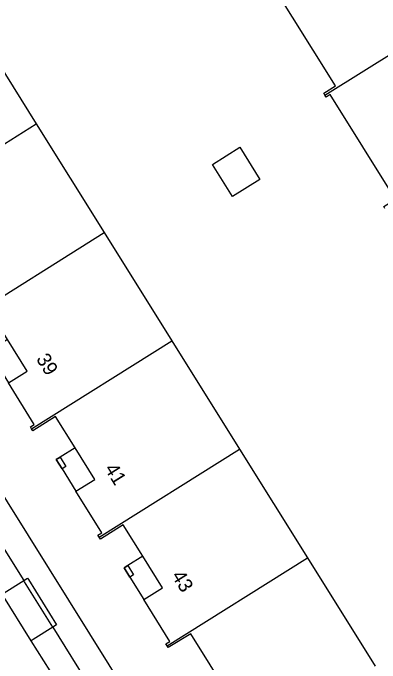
# Model space of a CAD drawing. Extents: x 158838 to 160074, y 386376 to 387776.
# Drawn here: x 159199.82 to 159225.67, y 387026.31 to 387072.03 of the extents above; entities that cross this region are included whole.
import ezdxf

# ---------------------------------------------------------------- set-up
doc = ezdxf.new("R2010")
doc.units = 0
for name, color, linetype in [('IMGEO_Pand', 7, 'Continuous'), ('IMGEO_Pand_nummerreeks', 7, 'Continuous'), ('IMGEO_Pand_overbouw', 7, 'Continuous'), ('IMGEO_Rijbaan_lokaal_open', 7, 'Continuous'), ('IMGEO_Voetpad_open', 7, 'Continuous')]:
    doc.layers.add(name, color=color, linetype=linetype)

msp = doc.modelspace()

# ---------------------------------------------------------------- linework, layer by layer
at = {"layer": 'IMGEO_Pand'}
for points in [[(159221.79, 387066.257), (159221.706, 387066.393), (159222.528, 387066.907), (159217.929, 387074.267), (159217.649, 387074.093), (159217.564, 387074.229)], [(159221.79, 387066.257), (159232.217, 387072.75)], [(159196.693, 387071.865), (159201.459, 387064.245)], [(159226.016, 387058.286), (159225.932, 387058.422), (159226.754, 387058.936), (159222.155, 387066.296), (159221.875, 387066.121), (159221.79, 387066.257)], [(159191.612, 387058.044), (159201.459, 387064.245)], [(159201.459, 387064.245), (159206.24, 387056.6)], [(159217.209, 387060.33), (159215.277, 387059.122), (159213.865, 387061.381), (159215.797, 387062.589), (159217.209, 387060.33)], [(159196.374, 387050.406), (159206.24, 387056.6)], [(159206.24, 387056.6), (159211.01, 387048.972)], [(159201.139, 387042.786), (159201.054, 387042.922), (159201.325, 387043.09), (159199.5, 387046.023), (159200.813, 387046.84), (159199.429, 387049.064), (159198.059, 387051.266), (159196.458, 387050.27), (159196.374, 387050.406)], [(159201.139, 387042.786), (159211.01, 387048.972)], [(159211.01, 387048.972), (159215.782, 387041.343)], [(159205.895, 387035.16), (159205.81, 387035.297), (159206.081, 387035.466), (159204.256, 387038.399), (159205.577, 387039.221), (159204.193, 387041.445), (159202.823, 387043.647), (159201.223, 387042.651), (159201.139, 387042.786)], [(159205.895, 387035.16), (159215.782, 387041.343)], [(159215.782, 387041.343), (159220.557, 387033.707)], [(159203.542, 387040.133), (159203.279, 387039.969), (159202.872, 387040.623), (159203.135, 387040.787), (159203.542, 387040.133)], [(159210.678, 387027.523), (159210.593, 387027.658), (159210.865, 387027.828), (159209.034, 387030.766), (159210.349, 387031.585), (159208.959, 387033.818), (159207.584, 387036.026), (159205.979, 387035.026), (159205.895, 387035.16)], [(159210.678, 387027.523), (159220.557, 387033.707)], [(159220.557, 387033.707), (159225.323, 387026.087)], [(159208.313, 387032.508), (159208.05, 387032.345), (159207.643, 387032.998), (159207.906, 387033.162), (159208.313, 387032.508)], [(159215.44, 387019.88), (159215.355, 387020.017), (159215.626, 387020.186), (159213.79, 387023.133), (159215.097, 387023.948), (159213.712, 387026.172), (159212.342, 387028.371), (159210.763, 387027.387), (159210.678, 387027.523)]]:
    msp.add_lwpolyline(points, dxfattribs=at)
at = {"layer": 'IMGEO_Pand_overbouw'}
for points in [[(159199.5, 387046.023), (159200.813, 387046.84), (159199.429, 387049.064), (159198.379, 387048.411), (159198.116, 387048.247), (159198.523, 387047.593)], [(159204.256, 387038.399), (159205.577, 387039.221), (159204.193, 387041.445), (159203.135, 387040.787), (159202.872, 387040.623), (159203.279, 387039.969)], [(159209.034, 387030.766), (159210.349, 387031.585), (159208.959, 387033.818), (159207.906, 387033.162), (159207.643, 387032.998), (159208.05, 387032.345)]]:
    msp.add_lwpolyline(points, close=True, dxfattribs=at)
at = {"layer": 'IMGEO_Rijbaan_lokaal_open'}
for points in [[(159201.111, 387027.871), (159199.054, 387031.161)], [(159203.762, 387023.624), (159202.431, 387025.759), (159201.111, 387027.871)]]:
    msp.add_lwpolyline(points, dxfattribs=at)
at = {"layer": 'IMGEO_Voetpad_open'}
for points in [[(159224.402, 387000.372), (159224.237, 387000.328), (159224.069, 387000.298), (159223.899, 387000.284), (159223.728, 387000.285), (159223.558, 387000.302), (159223.391, 387000.333), (159223.226, 387000.38), (159223.067, 387000.44), (159222.913, 387000.515), (159222.767, 387000.603), (159222.63, 387000.704), (159222.501, 387000.817), (159222.384, 387000.941), (159222.278, 387001.075), (159158.165, 387103.724), (159143.549, 387127.119), (159138.432, 387135.312), (159131.202, 387146.887)], [(159197.699, 387036.685), (159200.579, 387032.113)], [(159199.054, 387031.161), (159199.199, 387031.251), (159200.579, 387032.113)], [(159200.579, 387032.113), (159200.84, 387032.276), (159200.905, 387032.172), (159202.896, 387028.985), (159202.626, 387028.817)], [(159202.626, 387028.817), (159200.644, 387032.01), (159200.579, 387032.113)], [(159202.626, 387028.817), (159201.255, 387027.96), (159201.111, 387027.871)], [(159202.626, 387028.817), (159205.281, 387024.571)]]:
    msp.add_lwpolyline(points, dxfattribs=at)

# ---------------------------------------------------------------- texts
at = {"layer": 'IMGEO_Pand_nummerreeks'}
for s, rotation, p in [('39', 301.8906, (159201.423, 387047.701)), ('41', 301.8906, (159206.239, 387039.981)), ('43', 301.9307, (159210.955, 387032.448))]:
    msp.add_text(s, height=1, rotation=rotation, dxfattribs=at).set_placement(p)

doc.saveas('drawing.dxf')
